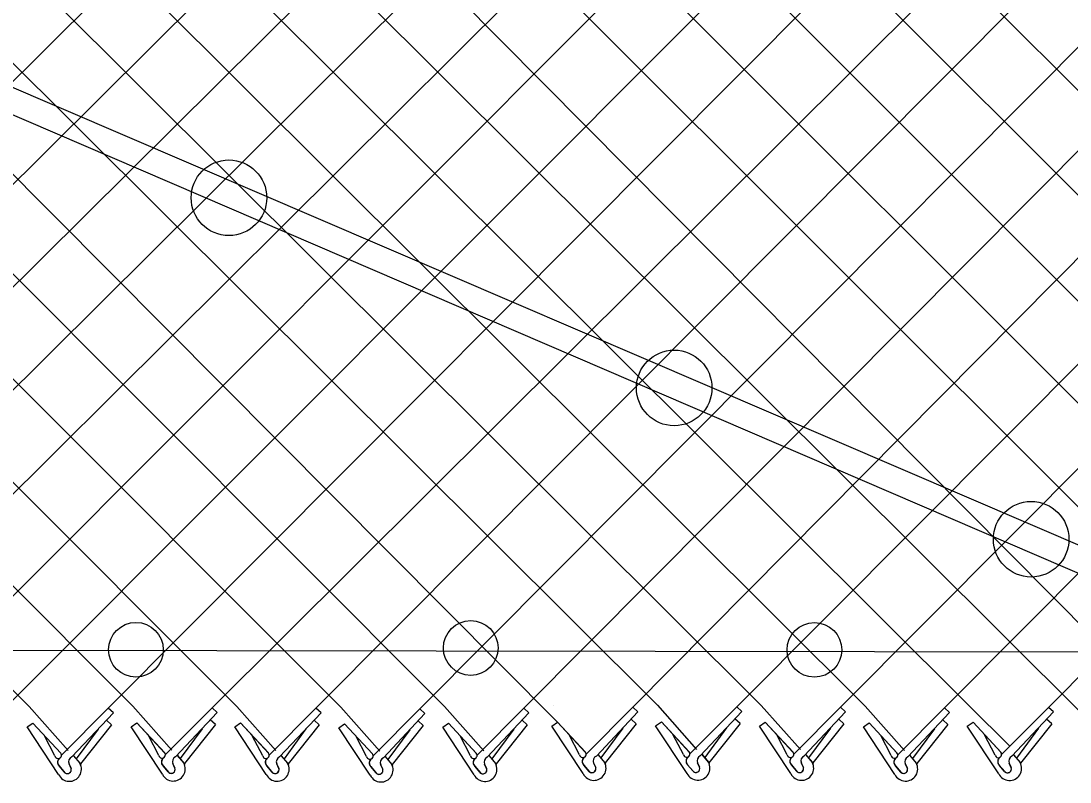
# Model space of a CAD drawing. Extents: x 0 to 1270, y 0 to 830.
# Drawn here: x 198.44 to 239.12, y 379.13 to 408.62 of the extents above; entities that cross this region are included whole.
import ezdxf

# ---------------------------------------------------------------- set-up
doc = ezdxf.new("R2010")
doc.units = 0
doc.layers.add('sb_Chainlink Fence', color=7, linetype='Continuous')
doc.layers.add('sb_Existing Structural Steel', color=7, linetype='Continuous')

msp = doc.modelspace()

# ---------------------------------------------------------------- linework, layer by layer
at = {"layer": 'sb_Chainlink Fence'}
for p, q in [((226.193, 382.039), (281.325, 437.342)), ((159.852, 437.137), (214.865, 382.051)), ((238.28, 382.023), (292.046, 436.085)), ((201.824, 381.993), (255.585, 435.961)), ((209.878, 381.995), (263.65, 435.976)), ((213.909, 381.965), (267.677, 435.987)), ((217.937, 381.987), (271.704, 436.016)), ((222.166, 382.029), (275.735, 436.067)), ((230.22, 382.031), (283.992, 436.045)), ((234.251, 382.001), (288.019, 436.056)), ((165.708, 435.263), (219.245, 381.451)), ((185.858, 435.264), (239.646, 381.715)), ((205.851, 382.003), (259.463, 435.337)), ((153.621, 435.247), (206.806, 382.058)), ((157.648, 435.255), (210.837, 382.028)), ((169.734, 435.26), (223.121, 382.103)), ((173.63, 381.969), (227.254, 435.195)), ((173.773, 435.236), (227.148, 382.094)), ((177.645, 381.972), (231.283, 435.194)), ((177.8, 435.226), (231.179, 382.064)), ((181.672, 381.982), (235.309, 435.212)), ((181.827, 435.234), (235.208, 382.087)), ((185.699, 381.974), (239.324, 435.23)), ((189.73, 381.944), (243.35, 435.24)), ((189.887, 435.242), (243.249, 381.464)), ((193.913, 435.239), (247.125, 382.116)), ((198.003, 435.224), (251.581, 381.667)), ((202.03, 435.214), (255.942, 381.223)), ((206.057, 435.223), (259.212, 382.1)), ((210.088, 435.252), (264.041, 381.336)), ((151.456, 433.442), (202.779, 382.067)), ((193.758, 381.966), (245.3, 433.561)), ((197.785, 381.969), (247.813, 432.044)), ((149.012, 431.855), (198.752, 382.056)), ((198.752, 382.056), (200.269, 380.348)), ((200.01, 380.171), (201.824, 381.993)), ((202.022, 381.814), (201.824, 381.993)), ((202.779, 382.067), (204.296, 380.358)), ((204.037, 380.182), (205.851, 382.003)), ((206.048, 381.824), (205.851, 382.003)), ((206.806, 382.058), (208.323, 380.349)), ((208.064, 380.173), (209.878, 381.995)), ((210.076, 381.815), (209.878, 381.995)), ((210.837, 382.028), (212.355, 380.32)), ((214.865, 382.051), (216.383, 380.342)), ((216.124, 380.166), (217.937, 381.987)), ((218.135, 381.808), (217.937, 381.987)), ((219.094, 382.092), (219.094, 382.092)), ((220.352, 380.207), (222.166, 382.029)), ((222.364, 381.85), (222.166, 382.029)), ((223.121, 382.103), (224.639, 380.394)), ((224.379, 380.218), (226.193, 382.039)), ((226.391, 381.86), (226.193, 382.039)), ((227.148, 382.094), (228.666, 380.385)), ((228.406, 380.209), (230.22, 382.031)), ((230.418, 381.851), (230.22, 382.031)), ((231.179, 382.064), (232.697, 380.356)), ((232.438, 380.18), (234.251, 382.001)), ((234.449, 381.822), (234.251, 382.001)), ((235.208, 382.087), (236.779, 380.519)), ((236.466, 380.202), (238.28, 382.023)), ((238.478, 381.844), (238.28, 382.023)), ((200.409, 380.1), (202.022, 381.814)), ((204.436, 380.11), (206.048, 381.824)), ((208.463, 380.102), (210.076, 381.815)), ((212.095, 380.144), (213.909, 381.965)), ((212.494, 380.072), (214.107, 381.786)), ((214.107, 381.786), (213.909, 381.965)), ((216.522, 380.095), (218.135, 381.808)), ((220.751, 380.136), (222.364, 381.85)), ((222.297, 381.387), (222.099, 381.566)), ((224.778, 380.146), (226.391, 381.86)), ((226.324, 381.397), (226.126, 381.576)), ((228.805, 380.138), (230.418, 381.851)), ((230.351, 381.388), (230.153, 381.568)), ((232.836, 380.108), (234.449, 381.822)), ((236.865, 380.131), (238.478, 381.844)), ((198.68, 381.263), (198.903, 381.415)), ((199.898, 379.418), (198.68, 381.263)), ((198.903, 381.415), (199.981, 380.253)), ((198.903, 381.415), (199.988, 380.246)), ((201.435, 381.184), (200.586, 380.029)), ((201.955, 381.351), (200.748, 379.833)), ((201.955, 381.351), (201.757, 381.53)), ((202.707, 381.273), (202.929, 381.425)), ((203.925, 379.428), (202.707, 381.273)), ((202.929, 381.425), (204.007, 380.263)), ((202.929, 381.425), (204.014, 380.256)), ((205.462, 381.195), (204.613, 380.04)), ((205.981, 381.361), (204.775, 379.843)), ((205.981, 381.361), (205.783, 381.54)), ((206.734, 381.264), (206.957, 381.417)), ((207.952, 379.42), (206.734, 381.264)), ((206.957, 381.417), (208.035, 380.255)), ((206.957, 381.417), (208.042, 380.248)), ((209.489, 381.186), (208.64, 380.031)), ((210.008, 381.352), (208.802, 379.835)), ((210.008, 381.352), (209.811, 381.532)), ((210.765, 381.235), (210.988, 381.387)), ((211.983, 379.39), (210.765, 381.235)), ((210.988, 381.387), (212.066, 380.225)), ((210.988, 381.387), (212.073, 380.218)), ((214.04, 381.323), (212.833, 379.805)), ((214.04, 381.323), (213.842, 381.502)), ((214.793, 381.257), (215.016, 381.409)), ((216.011, 379.413), (214.793, 381.257)), ((215.016, 381.409), (216.094, 380.248)), ((215.016, 381.409), (216.101, 380.241)), ((217.548, 381.179), (216.7, 380.024)), ((218.068, 381.345), (216.862, 379.828)), ((218.068, 381.345), (217.87, 381.524)), ((219.022, 381.299), (219.245, 381.451)), ((220.24, 379.454), (219.022, 381.299)), ((219.245, 381.451), (220.323, 380.289)), ((219.245, 381.451), (220.33, 380.282)), ((221.777, 381.221), (220.929, 380.066)), ((222.297, 381.387), (221.09, 379.869)), ((223.049, 381.309), (223.272, 381.461)), ((224.267, 379.464), (223.049, 381.309)), ((223.272, 381.461), (224.35, 380.299)), ((223.272, 381.461), (224.357, 380.292)), ((225.804, 381.231), (224.956, 380.076)), ((226.324, 381.397), (225.117, 379.879)), ((227.076, 381.3), (227.299, 381.453)), ((228.294, 379.456), (227.076, 381.3)), ((227.299, 381.453), (228.377, 380.291)), ((227.299, 381.453), (228.384, 380.284)), ((229.831, 381.222), (228.983, 380.067)), ((230.351, 381.388), (229.144, 379.871)), ((231.107, 381.271), (231.33, 381.423)), ((232.325, 379.426), (231.107, 381.271)), ((231.33, 381.423), (232.408, 380.261)), ((231.33, 381.423), (232.415, 380.254)), ((233.862, 381.193), (233.014, 380.038)), ((234.382, 381.359), (233.176, 379.841)), ((234.382, 381.359), (234.184, 381.538)), ((235.136, 381.293), (235.359, 381.445)), ((236.354, 379.449), (235.136, 381.293)), ((235.359, 381.445), (236.437, 380.284)), ((235.359, 381.445), (236.443, 380.277)), ((237.891, 381.215), (237.042, 380.06)), ((238.41, 381.381), (237.204, 379.864)), ((238.41, 381.381), (238.212, 381.56)), ((199.759, 380.146), (199.354, 380.922)), ((203.786, 380.156), (203.38, 380.932)), ((207.813, 380.148), (207.407, 380.924)), ((211.844, 380.118), (211.439, 380.894)), ((213.52, 381.157), (212.672, 380.002)), ((215.873, 380.14), (215.467, 380.916)), ((220.102, 380.182), (219.696, 380.958)), ((224.128, 380.192), (223.723, 380.968)), ((228.156, 380.184), (227.75, 380.96)), ((232.187, 380.154), (231.781, 380.93)), ((236.215, 380.176), (235.809, 380.952)), ((200.477, 380.148), (200.724, 379.855)), ((200.48, 380.143), (200.725, 379.854)), ((204.503, 380.158), (204.751, 379.865)), ((204.507, 380.154), (204.752, 379.864)), ((208.53, 380.15), (208.778, 379.857)), ((208.534, 380.145), (208.779, 379.856)), ((212.562, 380.12), (212.809, 379.827)), ((212.565, 380.116), (212.81, 379.826)), ((216.59, 380.142), (216.838, 379.849)), ((216.593, 380.138), (216.839, 379.848)), ((220.819, 380.184), (221.067, 379.891)), ((220.822, 380.18), (221.068, 379.89)), ((224.846, 380.194), (225.093, 379.901)), ((224.849, 380.19), (225.095, 379.9)), ((228.873, 380.186), (229.12, 379.893)), ((228.876, 380.181), (229.122, 379.892)), ((232.904, 380.156), (233.152, 379.863)), ((232.907, 380.152), (233.153, 379.862)), ((236.932, 380.178), (237.18, 379.885)), ((236.936, 380.174), (237.181, 379.884)), ((200.124, 379.511), (199.922, 379.752)), ((199.922, 379.752), (200.144, 379.489)), ((200.385, 379.653), (200.303, 379.831)), ((200.303, 379.824), (200.385, 379.657)), ((200.724, 379.855), (200.742, 379.821)), ((200.742, 379.821), (200.758, 379.784)), ((204.151, 379.521), (203.949, 379.763)), ((203.949, 379.763), (204.171, 379.499)), ((204.412, 379.664), (204.33, 379.841)), ((204.33, 379.834), (204.411, 379.668)), ((204.751, 379.865), (204.769, 379.831)), ((204.769, 379.831), (204.785, 379.795)), ((208.178, 379.512), (207.976, 379.754)), ((207.976, 379.754), (208.198, 379.491)), ((208.439, 379.655), (208.357, 379.832)), ((208.357, 379.826), (208.439, 379.659)), ((208.778, 379.857), (208.796, 379.823)), ((208.796, 379.823), (208.812, 379.786)), ((212.209, 379.483), (212.007, 379.725)), ((212.007, 379.725), (212.229, 379.461)), ((212.47, 379.625), (212.388, 379.803)), ((212.388, 379.796), (212.47, 379.629)), ((212.809, 379.827), (212.827, 379.793)), ((212.827, 379.793), (212.843, 379.756)), ((216.237, 379.505), (216.035, 379.747)), ((216.035, 379.747), (216.258, 379.483)), ((216.498, 379.648), (216.417, 379.825)), ((216.417, 379.819), (216.498, 379.652)), ((216.838, 379.849), (216.856, 379.815)), ((216.856, 379.815), (216.871, 379.779)), ((220.466, 379.547), (220.264, 379.789)), ((220.264, 379.789), (220.487, 379.525)), ((220.727, 379.689), (220.645, 379.867)), ((220.646, 379.86), (220.727, 379.693)), ((221.067, 379.891), (221.085, 379.857)), ((221.085, 379.857), (221.1, 379.82)), ((224.493, 379.557), (224.291, 379.799)), ((224.291, 379.799), (224.513, 379.535)), ((224.754, 379.7), (224.672, 379.877)), ((224.673, 379.87), (224.754, 379.704)), ((225.093, 379.901), (225.111, 379.867)), ((225.111, 379.867), (225.127, 379.831)), ((228.52, 379.549), (228.318, 379.79)), ((228.318, 379.79), (228.541, 379.527)), ((228.781, 379.691), (228.699, 379.868)), ((228.7, 379.862), (228.781, 379.695)), ((229.12, 379.893), (229.139, 379.859)), ((229.139, 379.859), (229.154, 379.822)), ((232.551, 379.519), (232.349, 379.761)), ((232.349, 379.761), (232.572, 379.497)), ((232.812, 379.661), (232.731, 379.839)), ((232.731, 379.832), (232.812, 379.666)), ((233.152, 379.863), (233.17, 379.829)), ((233.17, 379.829), (233.185, 379.793)), ((236.58, 379.541), (236.378, 379.783)), ((236.378, 379.783), (236.6, 379.519)), ((236.841, 379.684), (236.759, 379.861)), ((236.759, 379.855), (236.841, 379.688)), ((237.18, 379.885), (237.198, 379.851)), ((237.198, 379.851), (237.214, 379.815))]:
    msp.add_line(p, q, dxfattribs=at)
for centre, radius, start, end in [((199.885, 380.168), 0.128, 189.9304, 40.9785), ((200.052, 379.894), 0.192, 126.9947, 219.7983), ((200.057, 379.894), 0.195, 127.7656, 226.3328), ((200.497, 379.91), 0.209, 114.8422, 203.5167), ((203.912, 380.178), 0.128, 189.9304, 40.9785), ((204.078, 379.904), 0.192, 126.9947, 219.7983), ((204.084, 379.904), 0.195, 127.7656, 226.3328), ((204.524, 379.92), 0.209, 114.8422, 203.5167), ((207.939, 380.17), 0.128, 189.9304, 40.9785), ((208.105, 379.896), 0.192, 126.9947, 219.7983), ((208.111, 379.896), 0.195, 127.7656, 226.3328), ((208.551, 379.912), 0.209, 114.8422, 203.5167), ((211.97, 380.14), 0.128, 189.9304, 40.9785), ((212.137, 379.866), 0.192, 126.9947, 219.7983), ((212.142, 379.866), 0.195, 127.7656, 226.3328), ((212.582, 379.882), 0.209, 114.8422, 203.5167), ((215.999, 380.162), 0.128, 189.9304, 40.9785), ((216.165, 379.889), 0.192, 126.9947, 219.7983), ((216.17, 379.888), 0.195, 127.7656, 226.3328), ((216.61, 379.905), 0.209, 114.8422, 203.5167), ((220.228, 380.204), 0.128, 189.9304, 40.9785), ((220.394, 379.93), 0.192, 126.9947, 219.7983), ((220.399, 379.93), 0.195, 127.7656, 226.3328), ((220.839, 379.946), 0.209, 114.8422, 203.5167), ((224.254, 380.214), 0.128, 189.9304, 40.9785), ((224.421, 379.94), 0.192, 126.9947, 219.7983), ((224.426, 379.94), 0.195, 127.7656, 226.3328), ((224.866, 379.956), 0.209, 114.8422, 203.5167), ((228.282, 380.206), 0.128, 189.9304, 40.9785), ((228.448, 379.932), 0.192, 126.9947, 219.7983), ((228.453, 379.932), 0.195, 127.7656, 226.3328), ((228.893, 379.948), 0.209, 114.8422, 203.5167), ((232.313, 380.176), 0.128, 189.9304, 40.9785), ((232.479, 379.902), 0.192, 126.9947, 219.7983), ((232.484, 379.902), 0.195, 127.7656, 226.3328), ((232.924, 379.918), 0.209, 114.8422, 203.5167), ((236.341, 380.198), 0.128, 189.9304, 40.9785), ((236.507, 379.925), 0.192, 126.9947, 219.7983), ((236.513, 379.924), 0.195, 127.7656, 226.3328), ((236.953, 379.941), 0.209, 114.8422, 203.5167), ((200.317, 379.625), 0.468, 206.3202, 29.2269), ((200.24, 379.608), 0.152, 219.8632, 17.4852), ((200.241, 379.607), 0.152, 230.7826, 19.2656), ((204.344, 379.636), 0.468, 206.3202, 29.2269), ((204.267, 379.618), 0.152, 219.8632, 17.4852), ((204.268, 379.617), 0.152, 230.7826, 19.2656), ((208.371, 379.627), 0.468, 206.3202, 29.2269), ((208.294, 379.61), 0.152, 219.8632, 17.4852), ((208.295, 379.609), 0.152, 230.7826, 19.2656), ((212.402, 379.598), 0.468, 206.3202, 29.2269), ((212.325, 379.58), 0.152, 219.8632, 17.4852), ((212.326, 379.579), 0.152, 230.7826, 19.2656), ((216.431, 379.62), 0.468, 206.3202, 29.2269), ((216.354, 379.602), 0.152, 219.8632, 17.4852), ((216.354, 379.602), 0.152, 230.7826, 19.2656), ((220.66, 379.662), 0.468, 206.3202, 29.2269), ((220.583, 379.644), 0.152, 219.8632, 17.4852), ((220.583, 379.643), 0.152, 230.7826, 19.2656), ((224.686, 379.672), 0.468, 206.3202, 29.2269), ((224.609, 379.654), 0.152, 219.8632, 17.4852), ((224.61, 379.653), 0.152, 230.7826, 19.2656), ((228.713, 379.663), 0.468, 206.3202, 29.2269), ((228.636, 379.646), 0.152, 219.8632, 17.4852), ((228.637, 379.645), 0.152, 230.7826, 19.2656), ((232.745, 379.634), 0.468, 206.3202, 29.2269), ((232.668, 379.616), 0.152, 219.8632, 17.4852), ((232.668, 379.615), 0.152, 230.7826, 19.2656), ((236.773, 379.656), 0.468, 206.3202, 29.2269), ((236.696, 379.638), 0.152, 219.8632, 17.4852), ((236.697, 379.638), 0.152, 230.7826, 19.2656)]:
    msp.add_arc(centre, radius, start, end, dxfattribs=at)
at = {"layer": 'sb_Existing Structural Steel'}
for p, q in [((154.265, 424.861), (242.677, 386.934)), ((153.969, 423.971), (242.157, 386.047)), ((56.08, 384.462), (440.979, 383.869))]:
    msp.add_line(p, q, dxfattribs=at)
for centre, radius in [((206.504, 401.772), 1.465), ((223.77, 394.403), 1.465), ((237.611, 388.539), 1.465), ((202.899, 384.254), 1.06), ((215.879, 384.324), 1.06), ((229.206, 384.251), 1.06)]:
    msp.add_circle(centre, radius, dxfattribs=at)

doc.saveas('drawing.dxf')
